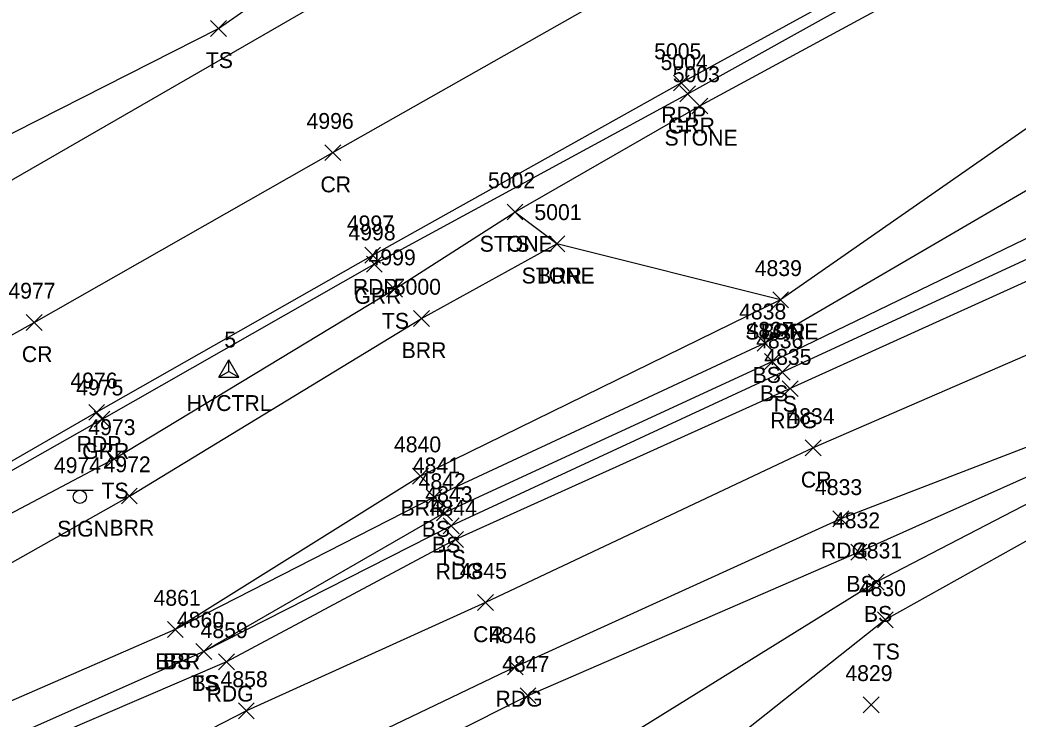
# Model space of a CAD drawing. Extents: x 1505656 to 1508446, y 700805 to 703031.
# Drawn here: x 1506226.3 to 1506352.2, y 701620.6 to 701708.7 of the extents above; entities that cross this region are included whole.
import ezdxf

# ---------------------------------------------------------------- set-up
doc = ezdxf.new("R2010")
doc.units = 0
for name, color, linetype in [('C_A', 7, 'Continuous'), ('C_I', 7, 'Continuous'), ('CPSM', 7, 'Continuous'), ('L_A', 7, 'Continuous'), ('L_I', 7, 'Continuous'), ('L_TIC', 7, 'Continuous'), ('LABL', 7, 'Continuous'), ('LASF', 7, 'Continuous'), ('LELB', 7, 'Continuous'), ('P_A', 7, 'Continuous'), ('P_I', 7, 'Continuous'), ('P_TIC', 7, 'Continuous'), ('PET', 7, 'Continuous'), ('PEU', 7, 'Continuous'), ('PRC', 7, 'Continuous'), ('R_A', 7, 'Continuous'), ('R_I', 7, 'Continuous'), ('R_TIC', 7, 'Continuous'), ('RGR', 7, 'Continuous'), ('S_A', 7, 'Continuous'), ('S_I', 7, 'Continuous'), ('SSGN', 7, 'Continuous')]:
    doc.layers.add(name, color=color, linetype=linetype)

msp = doc.modelspace()

# ---------------------------------------------------------------- linework, layer by layer
at = {"layer": 'CPSM'}
for p, q in [((1506251.4, 701663.68), (1506252.65, 701665.84)), ((1506253.9, 701663.68), (1506252.65, 701665.84)), ((1506252.65, 701664.4), (1506252.65, 701665.84)), ((1506251.4, 701663.68), (1506252.65, 701664.4)), ((1506252.65, 701664.4), (1506252.65, 701664.4)), ((1506252.65, 701664.4), (1506253.9, 701663.68)), ((1506251.4, 701663.68), (1506253.9, 701663.68))]:
    msp.add_line(p, q, dxfattribs=at)
at = {"layer": 'L_TIC'}
for points in [[(1506250.34, 701706.65), (1506252.34, 701708.65)], [(1506252.34, 701706.65), (1506250.34, 701708.65)], [(1506311.05, 701696.87), (1506313.05, 701698.87)], [(1506313.05, 701696.87), (1506311.05, 701698.87)], [(1506287.73, 701683.49), (1506289.73, 701685.49)], [(1506289.73, 701683.49), (1506287.73, 701685.49)], [(1506287.73, 701683.49), (1506289.73, 701685.49)], [(1506289.73, 701683.49), (1506287.73, 701685.49)], [(1506293.03, 701679.48), (1506295.03, 701681.48)], [(1506295.03, 701679.48), (1506293.03, 701681.48)], [(1506293.03, 701679.48), (1506295.03, 701681.48)], [(1506295.03, 701679.48), (1506293.03, 701681.48)], [(1506272.54, 701673.77), (1506274.54, 701675.77)], [(1506274.54, 701673.77), (1506272.54, 701675.77)], [(1506321.23, 701672.42), (1506323.23, 701674.42)], [(1506323.23, 701672.42), (1506321.23, 701674.42)], [(1506321.23, 701672.42), (1506323.23, 701674.42)], [(1506323.23, 701672.42), (1506321.23, 701674.42)], [(1506275.95, 701670.07), (1506277.95, 701672.07)], [(1506277.95, 701670.07), (1506275.95, 701672.07)], [(1506319.25, 701666.95), (1506321.25, 701668.95)], [(1506321.25, 701666.95), (1506319.25, 701668.95)], [(1506320.19, 701664.64), (1506322.19, 701666.64)], [(1506322.19, 701664.64), (1506320.19, 701666.64)], [(1506321.45, 701663.3), (1506323.45, 701665.3)], [(1506323.45, 701663.3), (1506321.45, 701665.3)], [(1506237.19, 701652.36), (1506239.19, 701654.36)], [(1506239.19, 701652.36), (1506237.19, 701654.36)], [(1506275.82, 701650.19), (1506277.82, 701652.19)], [(1506277.82, 701650.19), (1506275.82, 701652.19)], [(1506239.11, 701647.68), (1506241.11, 701649.68)], [(1506241.11, 701647.68), (1506239.11, 701649.68)], [(1506277.54, 701647.54), (1506279.54, 701649.54)], [(1506279.54, 701647.54), (1506277.54, 701649.54)], [(1506278.84, 701645.54), (1506280.84, 701647.54)], [(1506280.84, 701645.54), (1506278.84, 701647.54)], [(1506279.69, 701643.91), (1506281.69, 701645.91)], [(1506281.69, 701643.91), (1506279.69, 701645.91)], [(1506331.08, 701640.61), (1506333.08, 701642.61)], [(1506333.08, 701640.61), (1506331.08, 701642.61)], [(1506333.29, 701636.81), (1506335.29, 701638.81)], [(1506335.29, 701636.81), (1506333.29, 701638.81)], [(1506244.9, 701630.84), (1506246.9, 701632.84)], [(1506246.9, 701630.84), (1506244.9, 701632.84)], [(1506244.9, 701630.84), (1506246.9, 701632.84)], [(1506246.9, 701630.84), (1506244.9, 701632.84)], [(1506334.43, 701632.06), (1506336.43, 701634.06)], [(1506336.43, 701632.06), (1506334.43, 701634.06)], [(1506248.51, 701628.08), (1506250.51, 701630.08)], [(1506250.51, 701628.08), (1506248.51, 701630.08)], [(1506248.51, 701628.08), (1506250.51, 701630.08)], [(1506250.51, 701628.08), (1506248.51, 701630.08)], [(1506289.37, 701622.5), (1506291.37, 701624.5)], [(1506291.37, 701622.5), (1506289.37, 701624.5)], [(1506332.65, 701621.34), (1506334.65, 701623.34)], [(1506334.65, 701621.34), (1506332.65, 701623.34)]]:
    msp.add_lwpolyline(points, dxfattribs=at)
at = {"layer": 'LABL'}
msp.add_lwpolyline([(1506322.23, 701673.42), (1506276.82, 701651.19), (1506245.9, 701631.84), (1506207.07, 701614.96), (1506171.89, 701595.41), (1506163.08, 701601.74), (1506202.77, 701627.6), (1506240.11, 701648.68), (1506276.95, 701671.07), (1506294.03, 701680.48)], dxfattribs=at)
at = {"layer": 'LASF'}
msp.add_lwpolyline([(1506429.68, 701752.83), (1506443.79, 701749.58), (1506462.7, 701738.25), (1506448, 701734.79), (1506439.12, 701730.66), (1506414.7, 701723.7), (1506383.01, 701711.36), (1506356.51, 701697.3), (1506322.23, 701673.42), (1506294.03, 701680.48), (1506288.73, 701684.49), (1506312.05, 701697.87), (1506364.79, 701726.48), (1506396.56, 701742.51), (1506417.45, 701749.86)], dxfattribs=at)
at = {"layer": 'LELB'}
for points in [[(1506172.04, 701663.28), (1506192.25, 701675.22), (1506214.19, 701688.79), (1506251.34, 701707.65), (1506265.49, 701717.53), (1506302.72, 701742.23), (1506333.65, 701761.37)], [(1506439.67, 701705.09), (1506439.84, 701706.59), (1506422.46, 701707.7), (1506384.52, 701698.31), (1506359.17, 701690.64), (1506320.25, 701667.95), (1506278.54, 701648.54), (1506245.9, 701631.84)], [(1506439.67, 701705.09), (1506423.04, 701704.81), (1506385.41, 701692.66), (1506360.98, 701684.88), (1506321.19, 701665.64), (1506279.84, 701646.54), (1506249.51, 701629.08), (1506209.1, 701611.11), (1506171.89, 701595.41), (1506131.01, 701577.86), (1506104.62, 701564.81), (1506102.86, 701567.32), (1506129.39, 701579.69), (1506163.08, 701601.74)], [(1506443.16, 701702.73), (1506424, 701701.14), (1506385.83, 701691.27), (1506361.69, 701682.41), (1506322.45, 701664.3), (1506280.69, 701644.91), (1506249.51, 701629.08)], [(1506089.21, 701557.37), (1506092.4, 701562.43), (1506097.08, 701570.96), (1506111.4, 701580.62), (1506151.56, 701605.89), (1506199.97, 701633.21), (1506238.19, 701653.36), (1506273.54, 701674.77), (1506288.73, 701684.49)], [(1506509.21, 701611.03), (1506507.44, 701618.38), (1506501.19, 701629.63), (1506493.28, 701641.73), (1506487.58, 701650), (1506474.34, 701662.65), (1506459.98, 701669.04), (1506440.83, 701673.95), (1506424.11, 701672.15), (1506391.39, 701665.24), (1506368.18, 701657.76), (1506332.08, 701641.61), (1506290.37, 701623.5), (1506260.15, 701608.32), (1506217.93, 701589.2), (1506179.42, 701572.42), (1506142.47, 701555.66), (1506111.55, 701540.68), (1506083.73, 701530.64), (1506052.54, 701524.58), (1506019.1, 701514.86), (1506001, 701512.92)], [(1506505.93, 701609.05), (1506503.05, 701618.08), (1506498.28, 701627.09), (1506492.11, 701640.81), (1506486.47, 701649.13), (1506473.24, 701661.34), (1506459.24, 701667.42), (1506439.7, 701671.42), (1506423.94, 701669.27), (1506391.69, 701663.7), (1506368.84, 701655.73), (1506334.29, 701637.81), (1506294.64, 701613.24), (1506262.7, 701600.99), (1506219.1, 701587.01), (1506179.81, 701571.09), (1506142.47, 701555.66)], [(1506501.04, 701604.88), (1506496.49, 701618.92), (1506488.49, 701638.33), (1506484.16, 701646.68), (1506470.49, 701657.41), (1506458.02, 701664.05), (1506439.08, 701668.51), (1506423.82, 701667.14), (1506392.01, 701662.38), (1506369.76, 701652.23), (1506335.43, 701633.06), (1506298.71, 701603.99)]]:
    msp.add_lwpolyline(points, dxfattribs=at)
at = {"layer": 'P_TIC'}
for points in [[(1506308.7, 701699.77), (1506310.7, 701701.77)], [(1506310.7, 701699.77), (1506308.7, 701701.77)], [(1506264.76, 701690.98), (1506266.76, 701692.98)], [(1506266.76, 701690.98), (1506264.76, 701692.98)], [(1506269.79, 701678.06), (1506271.79, 701680.06)], [(1506271.79, 701678.06), (1506269.79, 701680.06)], [(1506227.11, 701669.57), (1506229.11, 701671.57)], [(1506229.11, 701669.57), (1506227.11, 701671.57)], [(1506322.43, 701661.22), (1506324.43, 701663.22)], [(1506324.43, 701661.22), (1506322.43, 701663.22)], [(1506234.98, 701658.24), (1506236.98, 701660.24)], [(1506236.98, 701658.24), (1506234.98, 701660.24)], [(1506325.34, 701653.75), (1506327.34, 701655.75)], [(1506327.34, 701653.75), (1506325.34, 701655.75)], [(1506328.82, 701644.8), (1506330.82, 701646.8)], [(1506330.82, 701644.8), (1506328.82, 701646.8)], [(1506280.23, 701642.19), (1506282.23, 701644.19)], [(1506282.23, 701642.19), (1506280.23, 701644.19)], [(1506284.02, 701634.25), (1506286.02, 701636.25)], [(1506286.02, 701634.25), (1506284.02, 701636.25)], [(1506251.35, 701626.76), (1506253.35, 701628.76)], [(1506253.35, 701626.76), (1506251.35, 701628.76)], [(1506287.78, 701626.12), (1506289.78, 701628.12)], [(1506289.78, 701626.12), (1506287.78, 701628.12)], [(1506253.86, 701620.58), (1506255.86, 701622.58)], [(1506255.86, 701620.58), (1506253.86, 701622.58)]]:
    msp.add_lwpolyline(points, dxfattribs=at)
at = {"layer": 'PET'}
for points in [[(1505981.01, 701553.68), (1506020.04, 701573.54), (1506047.43, 701586.84), (1506064.36, 701596.59), (1506091.54, 701613.44), (1506142.35, 701641.39), (1506170.77, 701656.92), (1506194.97, 701672.06), (1506198.42, 701673.57), (1506217.27, 701683.91), (1506272.21, 701715.61), (1506302.2, 701733.14), (1506348.09, 701756.84), (1506381.24, 701771.36), (1506401.82, 701779.86), (1506418.98, 701787.96), (1506419.65, 701788)], [(1505992.82, 701526.62), (1506019.68, 701536.96), (1506041.12, 701547.38), (1506078.94, 701568.61), (1506107.14, 701585.72), (1506155.42, 701613.4), (1506197.61, 701637.13), (1506235.98, 701659.24), (1506270.79, 701679.06), (1506309.7, 701700.77), (1506363.1, 701730.01), (1506394.98, 701746.14), (1506415.62, 701755.89), (1506435.04, 701763.8), (1506427.31, 701775.57), (1506419.65, 701788)]]:
    msp.add_lwpolyline(points, dxfattribs=at)
at = {"layer": 'PEU'}
for points in [[(1506525.78, 701615.67), (1506519.5, 701633.43), (1506513.15, 701649.3), (1506503.08, 701665.91), (1506489.52, 701679.31), (1506470.51, 701690.89), (1506460.49, 701693.33), (1506439.12, 701697.08), (1506424.25, 701697.44), (1506385.98, 701688.81), (1506362.39, 701679.9), (1506323.43, 701662.22), (1506281.23, 701643.19), (1506252.35, 701627.76), (1506209.85, 701609.53), (1506173.44, 701590.33), (1506132.93, 701573.39), (1506105.98, 701559.11), (1506089.21, 701557.37), (1506082.67, 701561.4), (1506078.94, 701568.61)], [(1506512.36, 701612.05), (1506509.58, 701619.24), (1506503.6, 701631.14), (1506495.87, 701643.5), (1506490.15, 701651.91), (1506475.68, 701664.25), (1506461.93, 701671.49), (1506441.69, 701676.01), (1506423.96, 701676.45), (1506390.82, 701667.65), (1506367.37, 701660.27), (1506329.82, 701645.8), (1506288.78, 701627.12), (1506258.45, 701612.59), (1506216.06, 701594.6), (1506177.68, 701577.39), (1506139.98, 701558.64), (1506110.2, 701544.77), (1506096.87, 701538.26), (1506082.45, 701533.62), (1506051.95, 701526.91), (1506019.21, 701522.3), (1505992.82, 701526.62)]]:
    msp.add_lwpolyline(points, dxfattribs=at)
at = {"layer": 'PRC'}
for points in [[(1505987, 701541.07), (1506027.82, 701560.7), (1506054.36, 701574.52), (1506099.99, 701598.76), (1506149.98, 701626.58), (1506191.41, 701650.15), (1506228.11, 701670.57), (1506265.76, 701691.98), (1506306.45, 701715.07), (1506355.45, 701742.05), (1506388.92, 701758.93), (1506408.16, 701767.63), (1506427.31, 701775.57)], [(1506519.07, 701614.01), (1506506.17, 701642.82), (1506497.05, 701654.53), (1506481.68, 701671.51), (1506464.91, 701680.72), (1506446.99, 701685.19), (1506424.49, 701686.1), (1506387.92, 701677.86), (1506364.19, 701671.2), (1506326.34, 701654.75), (1506285.02, 701635.25), (1506254.86, 701621.58), (1506213.39, 701600.27), (1506174.81, 701583.72), (1506136.29, 701565.39), (1506108.2, 701552.45), (1506085.49, 701543.92), (1506066.01, 701541.94)]]:
    msp.add_lwpolyline(points, dxfattribs=at)
at = {"layer": 'R_TIC'}
for points in [[(1506309.51, 701698.4), (1506311.51, 701700.4)], [(1506311.51, 701698.4), (1506309.51, 701700.4)], [(1506269.99, 701676.92), (1506271.99, 701678.92)], [(1506271.99, 701676.92), (1506269.99, 701678.92)], [(1506235.66, 701657.36), (1506237.66, 701659.36)], [(1506237.66, 701657.36), (1506235.66, 701659.36)]]:
    msp.add_lwpolyline(points, dxfattribs=at)
at = {"layer": 'RGR'}
msp.add_lwpolyline([(1506085.73, 701568.29), (1506107.54, 701584.72), (1506155.8, 701612.35), (1506198.2, 701636.56), (1506236.66, 701658.36), (1506270.99, 701677.92), (1506310.51, 701699.4), (1506363.66, 701728.98), (1506395.74, 701744.99), (1506415.68, 701754.26), (1506427.01, 701758.86)], dxfattribs=at)
at = {"layer": 'SSGN'}
for p, q in [((1506232.22, 701649.42), (1506235.55, 701649.42)), ((1506233.87, 701648.58), (1506233.87, 701648.58))]:
    msp.add_line(p, q, dxfattribs=at)
msp.add_circle((1506233.87, 701648.58), 0.833, dxfattribs=at)

# ---------------------------------------------------------------- texts
at = {"layer": 'C_A'}
msp.add_text('HVCTRL', height=2, dxfattribs=at).set_placement((1506247.34, 701659.4))
at = {"layer": 'C_I'}
msp.add_text('5', height=2, dxfattribs=at).set_placement((1506252.08, 701667.4))
at = {"layer": 'L_A'}
for s, p in [('TS', (1506249.75, 701702.65)), ('STONE', (1506307.59, 701692.87)), ('STONE', (1506284.28, 701679.49)), ('TS', (1506287.14, 701679.49)), ('STONE', (1506289.57, 701675.48)), ('BRR', (1506291.52, 701675.48)), ('TS', (1506271.95, 701669.77)), ('STONE', (1506317.77, 701668.42)), ('BRR', (1506319.72, 701668.42)), ('BRR', (1506274.44, 701666.07)), ('BS', (1506318.69, 701662.95)), ('BS', (1506319.63, 701660.64)), ('TS', (1506320.86, 701659.3)), ('TS', (1506236.6, 701648.36)), ('BRR', (1506274.31, 701646.19)), ('BRR', (1506237.6, 701643.68)), ('BS', (1506276.98, 701643.54)), ('BS', (1506278.28, 701641.54)), ('TS', (1506279.1, 701639.91)), ('BS', (1506330.52, 701636.61)), ('BS', (1506332.73, 701632.81)), ('TS', (1506333.84, 701628.06)), ('BRR', (1506243.39, 701626.84)), ('BS', (1506244.34, 701626.84)), ('TS', (1506247.92, 701624.08)), ('BS', (1506247.95, 701624.08))]:
    msp.add_text(s, height=2, dxfattribs=at).set_placement(p)
at = {"layer": 'L_I'}
for s, p in [('5003', (1506308.63, 701700.87)), ('5002', (1506285.32, 701687.49)), ('5002', (1506285.32, 701687.49)), ('5001', (1506291.18, 701683.48)), ('5001', (1506291.18, 701683.48)), ('4999', (1506270.27, 701677.77)), ('4839', (1506318.96, 701676.42)), ('4839', (1506318.96, 701676.42)), ('5000', (1506273.45, 701674.07)), ('4838', (1506316.99, 701670.95)), ('4837', (1506317.93, 701668.64)), ('4836', (1506319.14, 701667.3)), ('4973', (1506234.93, 701656.36)), ('4840', (1506273.47, 701654.19)), ('4972', (1506236.85, 701651.68)), ('4841', (1506275.85, 701651.54)), ('4842', (1506276.58, 701649.54)), ('4843', (1506277.43, 701647.91)), ('4832', (1506328.82, 701644.61)), ('4831', (1506331.6, 701640.81)), ('4830', (1506332.08, 701636.06)), ('4861', (1506243.16, 701634.84)), ('4861', (1506243.16, 701634.84)), ('4860', (1506246.11, 701632.08)), ('4860', (1506246.11, 701632.08)), ('4847', (1506287.11, 701626.5)), ('4829', (1506330.39, 701625.34))]:
    msp.add_text(s, height=2, dxfattribs=at).set_placement(p)
at = {"layer": 'P_A'}
for s, p in [('RDP', (1506307.19, 701695.77)), ('CR', (1506264.2, 701686.98)), ('RDP', (1506268.28, 701674.06)), ('CR', (1506226.55, 701665.57)), ('RDG', (1506320.91, 701657.22)), ('RDP', (1506233.47, 701654.24)), ('CR', (1506324.78, 701649.75)), ('RDG', (1506327.31, 701640.8)), ('RDG', (1506278.72, 701638.19)), ('CR', (1506283.45, 701630.25)), ('RDG', (1506249.84, 701622.76)), ('RDG', (1506286.27, 701622.12))]:
    msp.add_text(s, height=2, dxfattribs=at).set_placement(p)
at = {"layer": 'P_I'}
for s, p in [('5005', (1506306.28, 701703.77)), ('4996', (1506262.45, 701694.98)), ('4997', (1506267.53, 701682.06)), ('4977', (1506224.85, 701673.57)), ('4835', (1506320.17, 701665.22)), ('4976', (1506232.67, 701662.24)), ('4834', (1506323.08, 701657.75)), ('4833', (1506326.56, 701648.8)), ('4844', (1506277.97, 701646.19)), ('4845', (1506281.76, 701638.25)), ('4859', (1506249.09, 701630.76)), ('4846', (1506285.47, 701630.12)), ('4858', (1506251.61, 701624.58))]:
    msp.add_text(s, height=2, dxfattribs=at).set_placement(p)
at = {"layer": 'R_A'}
for p in [(1506308, 701694.4), (1506268.47, 701672.92), (1506234.15, 701653.36)]:
    msp.add_text('GRR', height=2, dxfattribs=at).set_placement(p)
at = {"layer": 'R_I'}
for s, p in [('5004', (1506307.09, 701702.4)), ('4998', (1506267.73, 701680.92)), ('4975', (1506233.4, 701661.36))]:
    msp.add_text(s, height=2, dxfattribs=at).set_placement(p)
at = {"layer": 'S_A'}
msp.add_text('SIGN', height=2, dxfattribs=at).set_placement((1506231.01, 701643.56))
at = {"layer": 'S_I'}
msp.add_text('4974', height=2, dxfattribs=at).set_placement((1506230.59, 701651.56))

doc.saveas('drawing.dxf')
